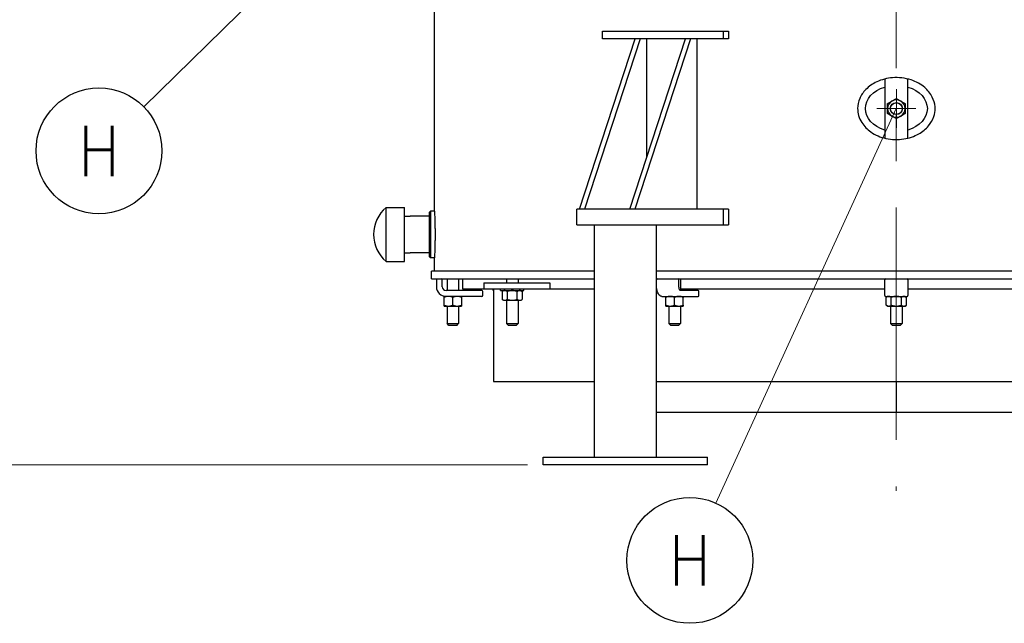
# Model space of a CAD drawing. Header units: inches. Extents: x 1 to 669, y 0 to 417.
# Tile 358 of 448: x 492 to 556, y 155 to 194. Entities that reach past the tile are written whole.
import ezdxf
from ezdxf.enums import TextEntityAlignment as Align

# ---------------------------------------------------------------- set-up
doc = ezdxf.new("R2010")
doc.units = ezdxf.units.IN
doc.header["$LTSCALE"] = 12
doc.header["$MEASUREMENT"] = 0
doc.header["$PDMODE"] = 1
doc.linetypes.add('C', pattern=[2, 1.25, -0.25, 0.25, -0.25])
doc.layers.get('0').update_dxf_attribs({"linetype": 'CONTINUOUS'})
doc.layers.get('Defpoints').update_dxf_attribs({"linetype": 'CONTINUOUS'})
doc.layers.add('C', color=4, linetype='C', lineweight=13)
doc.layers.add('Leader', color=41, linetype='CONTINUOUS', lineweight=13)
doc.layers.add('D', color=2, linetype='CONTINUOUS')
doc.styles.get("Standard").update_dxf_attribs({"font": 'SIMPLEX.SHX', "width": 0.875})
doc.dimstyles.new('STANDARD$0', dxfattribs={"dimscale": 32, "dimtxt": 0.09375, "dimasz": 0.0625, "dimexe": 0.03125, "dimexo": 0.03125, "dimgap": 0.03125, "dimtad": 1, "dimtih": 1, "dimtoh": 1, "dimdec": 4, "dimzin": 12, "dimdsep": 46, "dimlunit": 5, "dimtxsty": 'Standard', "dimcen": -0.03125, "dimclrd": 256, "dimclre": 256, "dimclrt": 256, "dimadec": 0, "dimazin": 0, "dimtfac": 0.875, "dimtdec": 4, "dimtofl": 0, "dimtmove": 0, "dimatfit": 3, "dimfxl": 1, "dimtolj": 1, "dimtzin": 12, "dimlwd": 13, "dimlwe": 13, "dimarcsym": 0})

# ---------------------------------------------------------------- blocks, each defined once
blk = doc.blocks.new('*D31')
at = {"layer": 'D', "lineweight": 13, "transparency": 16777216}
for p, q in [((512.914, 246.621), (474.392, 246.621)), ((475.392, 244.621), (475.392, 208.621)), ((475.392, 167.621), (475.392, 203.621)), ((525.191, 165.621), (474.392, 165.621))]:
    blk.add_line(p, q, dxfattribs=at)
at = {"layer": 'D', "transparency": 16777216}
for points in [[(475.058, 244.621), (475.725, 244.621), (475.392, 246.621)], [(475.058, 167.621), (475.725, 167.621), (475.392, 165.621)]]:
    blk.add_solid(points, dxfattribs=at)
at = {"layer": 'Defpoints', "color": 0, "transparency": 16777216}
for p in [(513.914, 246.621), (475.392, 165.621), (526.191, 165.621)]:
    blk.add_point(p, dxfattribs=at)
at = {"layer": 'D', "transparency": 16777216, "insert": (475.392, 206.121), "char_height": 3, "attachment_point": 5}
blk.add_mtext('\\A1;81{}{\\C2;%%p1}', dxfattribs=at)
blk = doc.blocks.new('*D57')
at = {"layer": 'D', "lineweight": 13, "transparency": 16777216}
for p, q in [((500.113, 320.496), (456.166, 320.496)), ((457.166, 318.496), (457.166, 250.558)), ((457.166, 167.621), (457.166, 245.558)), ((525.191, 165.621), (456.166, 165.621))]:
    blk.add_line(p, q, dxfattribs=at)
at = {"layer": 'D', "transparency": 16777216}
for points in [[(456.833, 318.496), (457.5, 318.496), (457.166, 320.496)], [(456.833, 167.621), (457.5, 167.621), (457.166, 165.621)]]:
    blk.add_solid(points, dxfattribs=at)
at = {"layer": 'Defpoints', "color": 0, "transparency": 16777216}
for p in [(501.113, 320.496), (457.166, 165.621), (526.191, 165.621)]:
    blk.add_point(p, dxfattribs=at)
at = {"layer": 'D', "transparency": 16777216, "insert": (457.166, 248.058), "char_height": 3, "attachment_point": 5}
blk.add_mtext('\\A1;155{}{\\C2;%%p1}', dxfattribs=at)

msp = doc.modelspace()

# ---------------------------------------------------------------- linework, layer by layer
for p, q in [((519.17942, 181.99597), (519.17942, 212.49597)), ((530.0323, 193.62097), (538.15357, 193.62097)), ((530.0323, 193.12097), (530.0323, 193.62097)), ((537.82653, 193.12097), (537.82653, 193.62097)), ((538.15357, 193.62097), (538.15357, 193.12097)), ((528.5427, 182.12097), (532.14324, 193.12097)), ((532.468, 193.12097), (528.86746, 182.12097)), ((538.15357, 193.12097), (530.0323, 193.12097)), ((531.7903, 182.12097), (535.39084, 193.12097)), ((535.7156, 193.12097), (532.11506, 182.12097)), ((532.87642, 193.12097), (532.87642, 185.43918)), ((536.12401, 193.12097), (536.12401, 182.12097)), ((548.24348, 190.52885), (548.24348, 186.71309)), ((549.74348, 186.71309), (549.74348, 190.52885)), ((516.05572, 178.74597), (516.05572, 182.24597)), ((516.05572, 182.24597), (517.25572, 182.24597)), ((517.25572, 178.74597), (517.25572, 182.24597)), ((518.86192, 181.93597), (518.92192, 181.99597)), ((518.86192, 179.05597), (518.86192, 181.93597)), ((518.92192, 181.99597), (518.92192, 178.99597)), ((519.17942, 181.99597), (518.92192, 181.99597)), ((538.15357, 182.12097), (528.37311, 182.12097)), ((528.37311, 181.12097), (528.37311, 182.12097)), ((537.82653, 181.12097), (537.82653, 182.12097)), ((538.15357, 182.12097), (538.15357, 181.12097)), ((517.25572, 181.67219), (517.61682, 181.68347)), ((518.50082, 181.68347), (517.61682, 181.68347)), ((518.86192, 181.67219), (518.50082, 181.68347)), ((528.37311, 181.12097), (538.15357, 181.12097)), ((529.49192, 181.12097), (529.49192, 166.12097)), ((533.49192, 181.12097), (533.49192, 166.12097)), ((517.25572, 179.31976), (517.61682, 179.30847)), ((518.50082, 179.30847), (517.61682, 179.30847)), ((518.86192, 179.31976), (518.50082, 179.30847)), ((516.05572, 178.74597), (517.25572, 178.74597)), ((518.86192, 179.05597), (518.92192, 178.99597)), ((519.17942, 178.99597), (518.92192, 178.99597)), ((519.17942, 178.12097), (519.17942, 178.99597)), ((529.49192, 178.12097), (518.99192, 178.12097)), ((518.99192, 177.62097), (518.99192, 178.12097)), ((578.99192, 178.12097), (533.49192, 178.12097)), ((518.99192, 177.62097), (529.49192, 177.62097)), ((519.30492, 177.56097), (519.30492, 177.12097)), ((519.67992, 177.12097), (519.67992, 177.56097)), ((519.99192, 177.62097), (519.99192, 176.87097)), ((520.74192, 177.62097), (520.74192, 176.87097)), ((520.99192, 177.62097), (520.99192, 176.99597)), ((522.37597, 177.37097), (526.63267, 177.37097)), ((522.37597, 177.37097), (522.37597, 176.99597)), ((523.82694, 177.62097), (523.82694, 177.37097)), ((524.57694, 177.62097), (524.57694, 177.37097)), ((526.63267, 177.37097), (526.63267, 176.99597)), ((533.49192, 177.62097), (578.99192, 177.62097)), ((533.52086, 177.12097), (533.52086, 177.56097)), ((534.96347, 177.12097), (534.96347, 177.56097)), ((535.05442, 177.62097), (535.05442, 176.87143)), ((548.24192, 176.55597), (548.24192, 177.56097)), ((549.74192, 177.56097), (549.74192, 176.55597)), ((522.24492, 176.87097), (519.92992, 176.87097)), ((520.99192, 176.99597), (529.49192, 176.99597)), ((522.30492, 176.55597), (522.30492, 176.81097)), ((522.99192, 176.99597), (522.99192, 170.99597)), ((523.45194, 176.87097), (523.45194, 176.99597)), ((523.45194, 176.87097), (524.95194, 176.87097)), ((523.63944, 176.87097), (523.55242, 176.81004)), ((523.55242, 176.81004), (523.55242, 176.3069)), ((523.87718, 176.81004), (523.87718, 176.3069)), ((524.5267, 176.3069), (524.5267, 176.81004)), ((524.76444, 176.87097), (524.85146, 176.81004)), ((524.85146, 176.81004), (524.85146, 176.3069)), ((524.95194, 176.87097), (524.95194, 176.99597)), ((533.49192, 176.99597), (533.5275, 176.99597)), ((535.05442, 176.99597), (548.24192, 176.99597)), ((536.19218, 176.87097), (535.05847, 176.87097)), ((536.25218, 176.55597), (536.25218, 176.81097)), ((549.74192, 176.99597), (562.92942, 176.99597)), ((522.24492, 176.49597), (519.80442, 176.49597)), ((519.80442, 175.9319), (519.80442, 176.43504)), ((520.36692, 175.9319), (520.36692, 176.43504)), ((520.92942, 176.43504), (520.92942, 175.9319)), ((523.63944, 176.24597), (523.55242, 176.3069)), ((523.63944, 176.24597), (524.76444, 176.24597)), ((523.82694, 176.24597), (523.82694, 174.74597)), ((524.57694, 176.24597), (524.57694, 174.74597)), ((524.76444, 176.24597), (524.85146, 176.3069)), ((533.86336, 176.49597), (536.19218, 176.49597)), ((534.11692, 175.9319), (534.11692, 176.43504)), ((534.67942, 175.9319), (534.67942, 176.43504)), ((535.24192, 175.9319), (535.24192, 176.43504)), ((548.30192, 176.49597), (549.68192, 176.49597)), ((548.42942, 176.49597), (548.3424, 176.43504)), ((548.3424, 175.9319), (548.3424, 176.43504)), ((548.66716, 175.9319), (548.66716, 176.43504)), ((549.31668, 175.9319), (549.31668, 176.43504)), ((549.55442, 176.49597), (549.64144, 176.43504)), ((549.64144, 175.9319), (549.64144, 176.43504)), ((519.80442, 175.87097), (520.92942, 175.87097)), ((519.99192, 175.87097), (519.99192, 174.74597)), ((520.74192, 175.87097), (520.74192, 174.74597)), ((534.11692, 175.87097), (535.24192, 175.87097)), ((534.30442, 175.87097), (534.30442, 174.74597)), ((535.05442, 175.87097), (535.05442, 174.74597)), ((548.42942, 175.87097), (548.3424, 175.9319)), ((548.42942, 175.87097), (549.55442, 175.87097)), ((548.61692, 175.87097), (548.61692, 174.74597)), ((549.36692, 175.87097), (549.36692, 174.74597)), ((549.55442, 175.87097), (549.64144, 175.9319)), ((519.99192, 174.74597), (520.74192, 174.74597)), ((520.11692, 174.62097), (519.99192, 174.74597)), ((520.61692, 174.62097), (520.11692, 174.62097)), ((520.61692, 174.62097), (520.74192, 174.74597)), ((523.82694, 174.74597), (524.57694, 174.74597)), ((523.95194, 174.62097), (523.82694, 174.74597)), ((524.45194, 174.62097), (523.95194, 174.62097)), ((524.45194, 174.62097), (524.57694, 174.74597)), ((534.30442, 174.74597), (535.05442, 174.74597)), ((534.42942, 174.62097), (534.30442, 174.74597)), ((534.92942, 174.62097), (534.42942, 174.62097)), ((534.92942, 174.62097), (535.05442, 174.74597)), ((548.61692, 174.74597), (549.36692, 174.74597)), ((548.74192, 174.62097), (548.61692, 174.74597)), ((549.24192, 174.62097), (548.74192, 174.62097)), ((549.24192, 174.62097), (549.36692, 174.74597)), ((522.99192, 170.99597), (529.49192, 170.99597)), ((533.49192, 170.99597), (574.99192, 170.99597)), ((548.99192, 170.99597), (548.99192, 168.99597)), ((567.99192, 168.99597), (533.49192, 168.99597)), ((526.1908, 165.62097), (526.1908, 166.12097)), ((526.1908, 166.12097), (536.79304, 166.12097)), ((536.79304, 165.62097), (536.79304, 166.12097)), ((536.79304, 165.62097), (526.1908, 165.62097))]:
    msp.add_line(p, q)
for radius in [0.39, 0.375]:
    msp.add_circle((548.99348, 188.62097), radius)
for centre, radius, start, end in [((548.99348, 188.62097), 0.5625, 120, 240.0120204), ((548.99348, 188.62097), 0.5625, 60, 120), ((548.99348, 188.62097), 0.5625, 300, 59.9780638), ((548.99348, 188.62097), 0.5625, 240, 300), ((517.56978, 180.49597), 2.31406, 130.8656574, 229.1343426), ((519.36492, 177.56097), 0.06, 90, 180), ((519.61992, 177.56097), 0.06, 0, 90), ((533.58086, 177.56097), 0.06, 90, 180), ((534.90347, 177.56097), 0.06, 0, 90), ((548.30192, 177.56097), 0.06, 90, 180), ((549.68192, 177.56097), 0.06, 0, 90), ((519.92992, 177.12097), 0.625, 180, 270), ((519.92992, 177.12097), 0.25, 180, 270), ((522.24492, 176.81097), 0.06, 0, 90), ((536.19218, 176.81097), 0.06, 0, 90), ((522.24492, 176.55597), 0.06, 270, 0), ((536.19218, 176.55597), 0.06, 270, 0), ((548.30192, 176.55597), 0.06, 180, 270), ((549.68192, 176.55597), 0.06, 270, 0)]:
    msp.add_arc(centre, radius, start, end)
at = {"extrusion": (0, 0, -1)}
for start_param, end_param in [(-1.18639955, 1.18639955), (1.9551931, 3.14159265), (-3.14159265, -1.9551931)]:
    msp.add_ellipse((548.99348, 188.62097), major_axis=(-2, 0), ratio=0.75, start_param=start_param, end_param=end_param, dxfattribs=at)
for points, knots in [([(551.49348, 188.62097), (551.49349, 188.44773), (551.46535, 188.27591), (551.33794, 187.89043), (551.22147, 187.68872), (550.89633, 187.29918), (550.67792, 187.12431), (550.14304, 186.82182), (549.81584, 186.7125), (549.09784, 186.59857), (548.70135, 186.60986), (547.97367, 186.77215), (547.63713, 186.91236), (547.11524, 187.27862), (546.91391, 187.47944), (546.67371, 187.85861), (546.60324, 188.01174), (546.51393, 188.32322), (546.4924, 188.47712), (546.49352, 188.63254), (546.4951, 188.85029), (546.54105, 189.06376), (546.71975, 189.4839), (546.85644, 189.6813), (547.22485, 190.05848), (547.46741, 190.22378), (548.04586, 190.49467), (548.39127, 190.58237), (549.14434, 190.64348), (549.55702, 190.59779), (550.2764, 190.36167), (550.57696, 190.19551), (551.02408, 189.81114), (551.19362, 189.60441), (551.41193, 189.17042), (551.47333, 188.95761), (551.4921, 188.6979), (551.49348, 188.6594), (551.49348, 188.62097)], [17.99800832, 17.99800832, 17.99800832, 17.99800832, 19.37809783, 19.37809783, 21.1993303, 21.1993303, 23.35471282, 23.35471282, 25.97687237, 25.97687237, 28.95867143, 28.95867143, 31.69835394, 31.69835394, 33.85062621, 33.85062621, 35.1355529, 35.1355529, 36.31991965, 36.31991965, 36.31991965, 37.97921243, 37.97921243, 39.78055259, 39.78055259, 41.95002002, 41.95002002, 44.55089341, 44.55089341, 47.54721688, 47.54721688, 50.14389093, 50.14389093, 52.2541685, 52.2541685, 54.01179515, 54.01179515, 54.31792797, 54.31792797, 54.31792797, 54.31792797]), ([(519.17942, 181.99597), (519.17942, 181.99597), (519.17987, 181.98696), (519.18175, 181.94899), (519.18316, 181.92005), (519.18672, 181.8435), (519.18887, 181.79584), (519.19347, 181.6857), (519.19592, 181.62321), (519.20066, 181.49005), (519.20311, 181.41483), (519.20772, 181.25101), (519.20986, 181.16243), (519.21342, 180.97765), (519.21484, 180.88131), (519.21672, 180.68756), (519.21718, 180.59016), (519.21718, 180.40178), (519.21672, 180.30438), (519.21484, 180.11064), (519.21342, 180.01429), (519.20986, 179.82951), (519.20772, 179.74093), (519.20311, 179.57712), (519.20066, 179.50189), (519.19592, 179.36873), (519.19347, 179.30625), (519.18887, 179.19611), (519.18672, 179.14844), (519.18316, 179.0719), (519.18175, 179.04295), (519.17987, 179.00499), (519.17942, 178.99597), (519.17942, 178.99597)], [-17.22523518, -17.22523518, -17.22523518, -17.22523518, -16.50751712, -16.50751712, -15.78979907, -15.78979907, -15.07208101, -15.07208101, -14.35436296, -14.35436296, -13.63664475, -13.63664475, -12.91892654, -12.91892654, -12.20120833, -12.20120833, -11.48349012, -11.48349012, -10.76577191, -10.76577191, -10.0480537, -10.0480537, -9.33033549, -9.33033549, -8.61261728, -8.61261728, -7.89489922, -7.89489922, -7.17718117, -7.17718117, -6.45946311, -6.45946311, -5.74174506, -5.74174506, -5.74174506, -5.74174506]), ([(522.94026, 176.99597), (522.94424, 176.97374), (522.94929, 176.95175), (522.965, 176.89591), (522.97723, 176.86261), (522.99192, 176.83071)], [4.916317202, 4.916317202, 4.916317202, 4.916317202, 5.026548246, 5.026548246, 5.200922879, 5.200922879, 5.200922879, 5.200922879]), ([(533.86336, 176.49597), (533.82957, 176.49597), (533.79602, 176.50474), (533.73089, 176.53826), (533.69997, 176.56464), (533.64282, 176.63277), (533.6172, 176.67595), (533.57449, 176.77351), (533.55744, 176.82794), (533.53264, 176.94365), (533.52491, 177.00493), (533.52127, 177.08495), (533.52086, 177.10296), (533.52086, 177.12097)], [0, 0, 0, 0, 0.25185832, 0.25185832, 0.53750865, 0.53750865, 0.85166791, 0.85166791, 1.16582718, 1.16582718, 1.47998645, 1.47998645, 1.57079633, 1.57079633, 1.57079633, 1.57079633]), ([(535.05847, 176.87097), (535.05481, 176.87097), (535.05052, 176.87175), (535.03648, 176.88087), (535.02762, 176.88905), (535.01048, 176.91294), (535.00228, 176.92769), (534.98729, 176.96349), (534.98059, 176.98479), (534.97007, 177.03207), (534.96637, 177.0582), (534.96386, 177.09688), (534.96347, 177.10893), (534.96347, 177.12097)], [0, 0, 0, 0, 0.31415927, 0.31415927, 0.60866152, 0.60866152, 0.8738965, 0.8738965, 1.15202894, 1.15202894, 1.4417432, 1.4417432, 1.57079633, 1.57079633, 1.57079633, 1.57079633])]:
    msp.add_open_spline(points, degree=3, knots=knots)
for points, weights in [([(548.43098, 188.94573), (548.5817, 189.03275), (548.71223, 189.10811)], [1.05045771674, 1.0638190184, 1]), ([(548.43098, 188.62097), (548.43098, 188.77169), (548.43098, 188.94573)], [1, 1.0638190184, 1.05045771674]), ([(548.71223, 189.10811), (548.84276, 189.18347), (548.99348, 189.27049)], [1, 1.0638190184, 1.05045771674]), ([(548.99348, 189.27049), (549.1442, 189.18347), (549.27473, 189.10811)], [1.05045771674, 1.0638190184, 1]), ([(549.27473, 189.10811), (549.40526, 189.03275), (549.55598, 188.94573)], [1, 1.0638190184, 1.05045771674]), ([(549.55598, 188.94573), (549.55598, 188.77169), (549.55598, 188.62097)], [1.05045771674, 1.0638190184, 1]), ([(548.43098, 188.29621), (548.43098, 188.47025), (548.43098, 188.62097)], [1.05045771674, 1.0638190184, 1]), ([(548.71223, 188.13383), (548.5817, 188.20919), (548.43098, 188.29621)], [1, 1.0638190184, 1.05045771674]), ([(548.99348, 187.97145), (548.84276, 188.05847), (548.71223, 188.13383)], [1.05045771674, 1.0638190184, 1]), ([(549.27473, 188.13383), (549.1442, 188.05847), (548.99348, 187.97145)], [1, 1.0638190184, 1.05045771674]), ([(549.55598, 188.29621), (549.40526, 188.20919), (549.27473, 188.13383)], [1.05045771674, 1.0638190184, 1]), ([(549.55598, 188.62097), (549.55598, 188.47025), (549.55598, 188.29621)], [1, 1.0638190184, 1.05045771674]), ([(523.7148, 176.87097), (523.63944, 176.87097), (523.55242, 176.81004)], [1, 1.0638190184, 1.05045771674]), ([(523.87718, 176.81004), (523.79016, 176.87097), (523.7148, 176.87097)], [1.05045771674, 1.0638190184, 1]), ([(524.20194, 176.87097), (524.05122, 176.87097), (523.87718, 176.81004)], [1, 1.0638190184, 1.05045771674]), ([(524.5267, 176.81004), (524.35266, 176.87097), (524.20194, 176.87097)], [1.05045771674, 1.0638190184, 1]), ([(524.68908, 176.87097), (524.61372, 176.87097), (524.5267, 176.81004)], [1, 1.0638190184, 1.05045771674]), ([(524.85146, 176.81004), (524.76444, 176.87097), (524.68908, 176.87097)], [1.05045771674, 1.0638190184, 1]), ([(519.80442, 176.43504), (519.80442, 176.49597), (519.80442, 176.49597)], [1.05045771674, 1.0638190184, 1]), ([(520.08567, 176.49597), (519.95514, 176.49597), (519.80442, 176.43504)], [1, 1.0638190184, 1.05045771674]), ([(520.36692, 176.43504), (520.2162, 176.49597), (520.08567, 176.49597)], [1.05045771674, 1.0638190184, 1]), ([(520.64817, 176.49597), (520.51764, 176.49597), (520.36692, 176.43504)], [1, 1.0638190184, 1.05045771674]), ([(520.92942, 176.43504), (520.7787, 176.49597), (520.64817, 176.49597)], [1.05045771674, 1.0638190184, 1]), ([(520.92942, 176.49597), (520.92942, 176.49597), (520.92942, 176.43504)], [1, 1.0638190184, 1.05045771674]), ([(523.55242, 176.3069), (523.63944, 176.24597), (523.7148, 176.24597)], [1.05045771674, 1.0638190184, 1]), ([(523.7148, 176.24597), (523.79016, 176.24597), (523.87718, 176.3069)], [1, 1.0638190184, 1.05045771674]), ([(523.87718, 176.3069), (524.05122, 176.24597), (524.20194, 176.24597)], [1.05045771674, 1.0638190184, 1]), ([(524.20194, 176.24597), (524.35266, 176.24597), (524.5267, 176.3069)], [1, 1.0638190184, 1.05045771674]), ([(524.5267, 176.3069), (524.61372, 176.24597), (524.68908, 176.24597)], [1.05045771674, 1.0638190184, 1]), ([(524.68908, 176.24597), (524.76444, 176.24597), (524.85146, 176.3069)], [1, 1.0638190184, 1.05045771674]), ([(534.11692, 176.43504), (534.11692, 176.49597), (534.11692, 176.49597)], [1.05045771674, 1.0638190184, 1]), ([(534.39817, 176.49597), (534.26764, 176.49597), (534.11692, 176.43504)], [1, 1.0638190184, 1.05045771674]), ([(534.67942, 176.43504), (534.5287, 176.49597), (534.39817, 176.49597)], [1.05045771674, 1.0638190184, 1]), ([(534.96067, 176.49597), (534.83014, 176.49597), (534.67942, 176.43504)], [1, 1.0638190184, 1.05045771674]), ([(535.24192, 176.43504), (535.0912, 176.49597), (534.96067, 176.49597)], [1.05045771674, 1.0638190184, 1]), ([(535.24192, 176.49597), (535.24192, 176.49597), (535.24192, 176.43504)], [1, 1.0638190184, 1.05045771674]), ([(548.50478, 176.49597), (548.42942, 176.49597), (548.3424, 176.43504)], [1, 1.0638190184, 1.05045771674]), ([(548.66716, 176.43504), (548.58014, 176.49597), (548.50478, 176.49597)], [1.05045771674, 1.0638190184, 1]), ([(548.99192, 176.49597), (548.8412, 176.49597), (548.66716, 176.43504)], [1, 1.0638190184, 1.05045771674]), ([(549.31668, 176.43504), (549.14264, 176.49597), (548.99192, 176.49597)], [1.05045771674, 1.0638190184, 1]), ([(549.47906, 176.49597), (549.4037, 176.49597), (549.31668, 176.43504)], [1, 1.0638190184, 1.05045771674]), ([(549.64144, 176.43504), (549.55442, 176.49597), (549.47906, 176.49597)], [1.05045771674, 1.0638190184, 1]), ([(519.80442, 175.87097), (519.80442, 175.87097), (519.80442, 175.9319)], [1, 1.0638190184, 1.05045771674]), ([(519.80442, 175.9319), (519.95514, 175.87097), (520.08567, 175.87097)], [1.05045771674, 1.0638190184, 1]), ([(520.08567, 175.87097), (520.2162, 175.87097), (520.36692, 175.9319)], [1, 1.0638190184, 1.05045771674]), ([(520.36692, 175.9319), (520.51764, 175.87097), (520.64817, 175.87097)], [1.05045771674, 1.0638190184, 1]), ([(520.64817, 175.87097), (520.7787, 175.87097), (520.92942, 175.9319)], [1, 1.0638190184, 1.05045771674]), ([(520.92942, 175.9319), (520.92942, 175.87097), (520.92942, 175.87097)], [1.05045771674, 1.0638190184, 1]), ([(534.11692, 175.87097), (534.11692, 175.87097), (534.11692, 175.9319)], [1, 1.0638190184, 1.05045771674]), ([(534.11692, 175.9319), (534.26764, 175.87097), (534.39817, 175.87097)], [1.05045771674, 1.0638190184, 1]), ([(534.39817, 175.87097), (534.5287, 175.87097), (534.67942, 175.9319)], [1, 1.0638190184, 1.05045771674]), ([(534.67942, 175.9319), (534.83014, 175.87097), (534.96067, 175.87097)], [1.05045771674, 1.0638190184, 1]), ([(534.96067, 175.87097), (535.0912, 175.87097), (535.24192, 175.9319)], [1, 1.0638190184, 1.05045771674]), ([(535.24192, 175.9319), (535.24192, 175.87097), (535.24192, 175.87097)], [1.05045771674, 1.0638190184, 1]), ([(548.3424, 175.9319), (548.42942, 175.87097), (548.50478, 175.87097)], [1.05045771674, 1.0638190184, 1]), ([(548.50478, 175.87097), (548.58014, 175.87097), (548.66716, 175.9319)], [1, 1.0638190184, 1.05045771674]), ([(548.66716, 175.9319), (548.8412, 175.87097), (548.99192, 175.87097)], [1.05045771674, 1.0638190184, 1]), ([(548.99192, 175.87097), (549.14264, 175.87097), (549.31668, 175.9319)], [1, 1.0638190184, 1.05045771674]), ([(549.31668, 175.9319), (549.4037, 175.87097), (549.47906, 175.87097)], [1.05045771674, 1.0638190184, 1]), ([(549.47906, 175.87097), (549.55442, 175.87097), (549.64144, 175.9319)], [1, 1.0638190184, 1.05045771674])]:
    msp.add_rational_spline(points, weights, degree=2)
at = {"layer": 'C'}
msp.add_line((548.99192, 278.23403), (548.99192, 163.95472), dxfattribs=at)
at = {"layer": 'D'}
for centre in [(497.52416, 185.89205), (535.66325, 159.45458)]:
    msp.add_circle(centre, 4.0625, dxfattribs=at)
at = {"layer": 'Leader'}
for p, q in [((546.97205, 234.44414), (500.42292, 188.7383)), ((548.99297, 189.87097), (548.99297, 187.37097)), ((548.9914, 188.62097), (537.35175, 163.14956)), ((550.24297, 188.62097), (547.74297, 188.62097))]:
    msp.add_line(p, q, dxfattribs=at)

# ---------------------------------------------------------------- texts
at = {"layer": 'D', "width": 0.875}
for p in [(497.52416, 185.89205), (535.66325, 159.45458)]:
    msp.add_text('H', height=3.25, dxfattribs=at).set_placement(p, align=Align.MIDDLE)

# ---------------------------------------------------------------- dimensions: what is measured, and where the dimension line sits
at = {"layer": 'D'}
for base, p1, override, picture, middle in [((457.1663, 165.62097), (501.11257, 320.49597), {"dimdec": 1, "dimtp": 1, "dimtm": 1, "dimtdec": 4, "dimtzin": 12, "dimarcsym": 1}, '*D57', (457.1663, 248.05847)), ((475.39178, 165.62097), (513.91424, 246.62097), {"dimdec": 1, "dimtp": 1, "dimtm": 1, "dimarcsym": 1}, '*D31', (475.39178, 206.12097))]:
    dim = msp.add_linear_dim(base=base, p1=p1, p2=(526.1908, 165.62097), angle=90, text='<>{}{\\C2;%%p1}', dimstyle='STANDARD$0', override=override, dxfattribs=at)
    dim.commit()
    dim.dimension.update_dxf_attribs({"geometry": picture, "text_midpoint": middle, "dimtype": 160})

doc.saveas('drawing.dxf')
